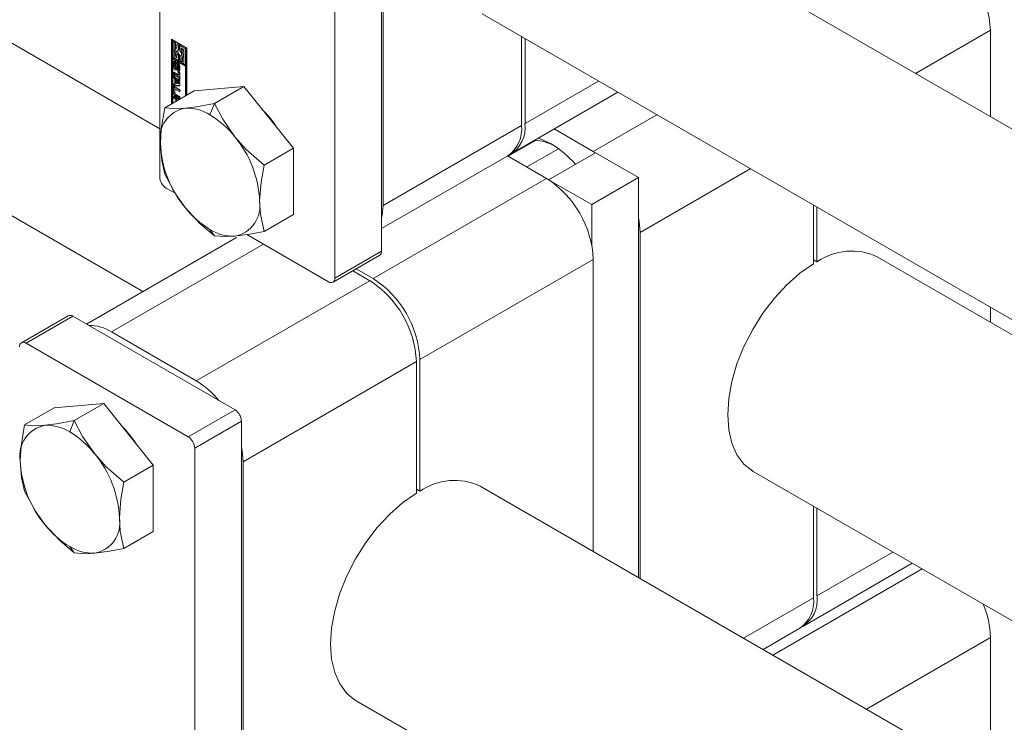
# Model space of a CAD drawing. Header units: millimetres. Extents: x 450 to 25135, y 150 to 17673.
# Tile 305 of 463: x 15699 to 15818, y 13410 to 13495. Entities that reach past the tile are written whole.
import ezdxf

# ---------------------------------------------------------------- set-up
doc = ezdxf.new("R2010")
doc.units = ezdxf.units.MM
doc.linetypes.add('SLD-Centrada-doble', pattern=[12.7, 6.35, -1.27, 1.27, -1.27, 1.27, -1.27])
doc.linetypes.add('SLD-Continua', pattern=[0])
doc.layers.add('COTAS', color=1, linetype='SLD-Continua')

msp = doc.modelspace()

# ---------------------------------------------------------------- linework, layer by layer
at = {"color": 7, "linetype": 'SLD-Continua', "lineweight": 18, "ltscale": 30}
for p, q in [((15713.65, 13462.06), (15510.34, 13579.4)), ((15591.51, 13553.42), (15715.68, 13481.75)), ((17319.05, 12615.88), (15764.7, 13512.97)), ((15754.7, 13495.65), (17308.79, 12598.72)), ((17275.45, 12616.18), (15802.55, 13466.25)), ((15787.55, 13440.27), (17261.09, 12589.82)), ((17227.37, 12588.43), (15754.47, 13438.5)), ((15739.47, 13412.52), (17213.01, 12562.07))]:
    msp.add_line(p, q, dxfattribs=at)
at = {"layer": 'COTAS', "linetype": 'SLD-Continua', "lineweight": 18, "ltscale": 30}
for p, q in [((15715.68, 13531.28), (15715.68, 13475.92)), ((15742.55, 13466.94), (15742.55, 13522.31)), ((15736.89, 13519.04), (15736.89, 13463.67)), ((15742.73, 13516.57), (15742.73, 13472.47)), ((15759.48, 13482.14), (15759.48, 13492.89)), ((15816.27, 13493.68), (15816.27, 13483.21)), ((15717.09, 13492.58), (15718.95, 13491.5)), ((15717.09, 13484.74), (15717.09, 13492.58)), ((15717.24, 13492.49), (15717.24, 13484.83)), ((15717.41, 13492.35), (15717.27, 13492.27)), ((15717.27, 13492.27), (15717.27, 13490.39)), ((15717.44, 13492.17), (15717.27, 13492.27)), ((15717.59, 13492.25), (15717.41, 13492.35)), ((15717.59, 13492.25), (15717.44, 13492.17)), ((15717.44, 13490.49), (15717.44, 13492.17)), ((15717.59, 13491.37), (15717.59, 13492.25)), ((15717.76, 13491.53), (15717.68, 13491.48)), ((15717.9, 13492.07), (15717.76, 13491.99)), ((15717.76, 13491.99), (15717.76, 13491.51)), ((15717.93, 13491.89), (15717.76, 13491.99)), ((15718.08, 13491.97), (15717.9, 13492.07)), ((15718.08, 13491.97), (15717.93, 13491.89)), ((15717.93, 13491.28), (15717.93, 13491.89)), ((15718.08, 13491.36), (15718.08, 13491.97)), ((15718.25, 13491.87), (15718.11, 13491.79)), ((15718.78, 13491.4), (15718.11, 13491.79)), ((15718.11, 13491.79), (15718.11, 13491.18)), ((15718.92, 13491.48), (15718.25, 13491.87)), ((15718.28, 13491.48), (15718.6, 13491.3)), ((15718.28, 13491.21), (15718.28, 13491.48)), ((15718.92, 13491.48), (15718.78, 13491.4)), ((15718.92, 13489.61), (15718.92, 13491.48)), ((15718.95, 13491.5), (15718.95, 13485.81)), ((15759.91, 13492.65), (15759.91, 13482.39)), ((15717.27, 13490.39), (15717.93, 13490.01)), ((15717.59, 13490.58), (15717.44, 13490.49)), ((15717.76, 13490.31), (15717.44, 13490.49)), ((15717.59, 13490.58), (15717.59, 13490.93)), ((15717.76, 13490.48), (15717.59, 13490.58)), ((15717.76, 13490.59), (15717.76, 13490.31)), ((15718.08, 13491.36), (15717.93, 13491.28)), ((15718.08, 13490.7), (15717.93, 13490.62)), ((15717.93, 13490.01), (15717.93, 13490.62)), ((15718.08, 13490.09), (15718.08, 13490.7)), ((15718.25, 13490.6), (15718.11, 13490.52)), ((15718.11, 13490.52), (15718.11, 13489.91)), ((15718.29, 13490.59), (15718.25, 13490.6)), ((15718.43, 13491.29), (15718.28, 13491.21)), ((15718.36, 13490.31), (15718.5, 13490.39)), ((15718.43, 13491.29), (15718.43, 13491.4)), ((15718.43, 13489.89), (15718.43, 13490.35)), ((15718.6, 13491.3), (15718.6, 13489.62)), ((15718.78, 13489.52), (15718.78, 13491.4)), ((15717.27, 13490.19), (15717.41, 13490.27)), ((15718.78, 13489.32), (15717.27, 13490.19)), ((15717.27, 13490.19), (15717.27, 13484.84)), ((15717.34, 13489.29), (15717.34, 13489.79)), ((15718.92, 13489.4), (15717.41, 13490.27)), ((15717.48, 13489.37), (15717.48, 13489.87)), ((15717.53, 13489.64), (15717.53, 13489.21)), ((15717.58, 13489.73), (15717.56, 13489.71)), ((15717.58, 13489.72), (15717.57, 13489.71)), ((15717.58, 13489.92), (15717.58, 13489.71)), ((15717.58, 13489.71), (15717.58, 13489.71)), ((15717.58, 13489.71), (15717.58, 13489.71)), ((15717.6, 13489.09), (15717.75, 13489.17)), ((15717.75, 13489.17), (15717.6, 13489.09)), ((15717.63, 13489.15), (15717.64, 13489.62)), ((15717.77, 13489.23), (15717.63, 13489.15)), ((15717.78, 13489.7), (15717.64, 13489.62)), ((15717.75, 13489.17), (15717.75, 13489.17)), ((15717.77, 13489.23), (15717.78, 13489.7)), ((15717.81, 13489.49), (15717.8, 13489.01)), ((15717.98, 13489.63), (15717.84, 13489.55)), ((15717.98, 13489.63), (15717.84, 13489.55)), ((15718, 13489.63), (15717.86, 13489.55)), ((15718.02, 13489.6), (15717.89, 13489.52)), ((15718.04, 13489.56), (15717.9, 13489.48)), ((15717.91, 13489), (15717.91, 13489.43)), ((15718.08, 13490.09), (15717.93, 13490.01)), ((15718.05, 13489.08), (15718.05, 13489.52)), ((15718.1, 13489.36), (15718.1, 13488.85)), ((15718.11, 13489.91), (15718.28, 13489.81)), ((15718.28, 13489.81), (15718.28, 13490.29)), ((15718.43, 13489.89), (15718.28, 13489.81)), ((15718.6, 13489.62), (15718.78, 13489.52)), ((15718.92, 13489.61), (15718.78, 13489.52)), ((15718.92, 13489.4), (15718.78, 13489.32)), ((15718.78, 13485.71), (15718.78, 13489.32)), ((15718.92, 13485.8), (15718.92, 13489.4)), ((15717.37, 13488.58), (15717.92, 13488.26)), ((15717.37, 13488.3), (15717.37, 13488.58)), ((15717.51, 13488.38), (15717.37, 13488.3)), ((15717.92, 13487.98), (15717.37, 13488.3)), ((15717.37, 13488.19), (15718.1, 13487.32)), ((15717.37, 13487.89), (15717.37, 13488.19)), ((15717.51, 13487.97), (15717.37, 13487.89)), ((15717.51, 13488.38), (15717.51, 13488.49)), ((15718.06, 13488.06), (15717.51, 13488.38)), ((15717.51, 13487.97), (15717.51, 13488.02)), ((15717.63, 13487.83), (15717.51, 13487.97)), ((15717.86, 13488.73), (15717.86, 13488.94)), ((15718, 13488.81), (15717.86, 13488.73)), ((15717.88, 13488.93), (15718.03, 13489.02)), ((15718.05, 13489.05), (15717.9, 13488.97)), ((15718.04, 13489.03), (15717.9, 13488.95)), ((15717.92, 13488.63), (15718.1, 13488.53)), ((15717.92, 13488.26), (15717.92, 13488.63)), ((15718.06, 13488.34), (15717.92, 13488.26)), ((15718.06, 13488.06), (15717.92, 13487.98)), ((15717.92, 13487.61), (15717.92, 13487.98)), ((15718, 13489), (15718, 13488.81)), ((15718.06, 13488.34), (15718.06, 13488.55)), ((15718.06, 13487.69), (15718.06, 13488.06)), ((15718.1, 13488.53), (15718.1, 13487.5)), ((15717.49, 13487.75), (15717.37, 13487.89)), ((15717.37, 13487.18), (15717.49, 13487.19)), ((15717.37, 13486.89), (15717.37, 13487.18)), ((15717.51, 13486.97), (15717.37, 13486.89)), ((15718.1, 13486.92), (15717.37, 13486.89)), ((15717.63, 13487.83), (15717.49, 13487.75)), ((15717.49, 13487.19), (15717.49, 13487.75)), ((15717.63, 13487.27), (15717.49, 13487.19)), ((15717.49, 13486.15), (15717.49, 13486.74)), ((15717.51, 13486.97), (15717.51, 13487.2)), ((15718.1, 13486.99), (15717.51, 13486.97)), ((15717.57, 13486.79), (15718.1, 13486.48)), ((15717.63, 13487.27), (15717.63, 13487.83)), ((15717.79, 13487.64), (15717.65, 13487.56)), ((15717.65, 13487.56), (15717.65, 13487.19)), ((15717.94, 13487.21), (15717.65, 13487.56)), ((15717.65, 13487.19), (15717.94, 13487.21)), ((15718.08, 13487.29), (15717.79, 13487.64)), ((15718.06, 13487.69), (15717.92, 13487.61)), ((15718.1, 13487.5), (15717.92, 13487.61)), ((15718.08, 13487.29), (15717.94, 13487.21)), ((15718.1, 13487.67), (15718.06, 13487.69)), ((15718.1, 13487.32), (15718.1, 13486.92)), ((15725.86, 13486.87), (15719.85, 13486.34)), ((15725.86, 13486.87), (15722.3, 13484.82)), ((15731.87, 13479.4), (15725.86, 13486.87)), ((15719.85, 13486.34), (15716.29, 13484.28)), ((15717.34, 13486.07), (15717.34, 13486.66)), ((15717.37, 13485.7), (15718.06, 13485.3)), ((15717.37, 13485.43), (15717.37, 13485.7)), ((15717.51, 13485.51), (15717.51, 13485.62)), ((15717.52, 13486.45), (15717.52, 13486.06)), ((15717.69, 13486.58), (15717.55, 13486.5)), ((15718.1, 13485.37), (15717.57, 13485.68)), ((15718.1, 13486.21), (15717.6, 13486.5)), ((15717.6, 13485.94), (15718.1, 13485.65)), ((15718.1, 13485.54), (15717.71, 13485.76)), ((15718.1, 13486.37), (15717.74, 13486.58)), ((15718.1, 13486.48), (15718.1, 13486.21)), ((15718.1, 13485.65), (15718.1, 13485.37)), ((15758.25, 13478.72), (15771.14, 13486.16)), ((15717.51, 13485.51), (15717.37, 13485.43)), ((15717.62, 13485.28), (15717.37, 13485.43)), ((15717.76, 13485.36), (15717.51, 13485.51)), ((15717.76, 13485.36), (15717.62, 13485.28)), ((15717.62, 13485.05), (15717.62, 13485.28)), ((15717.76, 13485.13), (15717.76, 13485.36)), ((15717.94, 13485.26), (15717.8, 13485.18)), ((15717.82, 13485.16), (15717.8, 13485.18)), ((15717.8, 13485.18), (15717.8, 13485.15)), ((15717.96, 13485.25), (15717.94, 13485.26)), ((15768.18, 13478.99), (15763.45, 13481.72)), ((15761.24, 13480.35), (15757.88, 13478.41)), ((15731.87, 13479.4), (15728.31, 13477.34)), ((15731.87, 13471.38), (15731.87, 13479.4)), ((15742.55, 13469.66), (15757.83, 13478.48)), ((15757.79, 13478.46), (15762.53, 13475.73)), ((15757.99, 13478.58), (15757.92, 13478.44)), ((15760.12, 13477.12), (15763.95, 13479.33)), ((15762.77, 13475.58), (15768.43, 13478.85)), ((15768.18, 13478.99), (15768.42, 13478.85)), ((15773.66, 13475.83), (15768.43, 13478.85)), ((15762.77, 13475.58), (15762.77, 13475.58)), ((15762.77, 13475.58), (15768.01, 13472.56)), ((15768.01, 13472.56), (15773.66, 13475.83)), ((15773.66, 13427.42), (15773.66, 13475.83)), ((15716.46, 13474.57), (15717.54, 13473.94)), ((15768.01, 13472.56), (15768.01, 13467.65)), ((15794.84, 13465.39), (15794.84, 13472.48)), ((15731.87, 13471.38), (15728.31, 13469.32)), ((15795.26, 13472.24), (15795.26, 13465.63)), ((15726.21, 13468.94), (15736.11, 13463.22)), ((15773.84, 13469.19), (15773.84, 13427.32)), ((15724.97, 13468.59), (15706.8, 13458.1)), ((15736.66, 13463.17), (15742.32, 13466.43)), ((15768.18, 13465.93), (15768.18, 13430.59)), ((15794.84, 13465.88), (15795.26, 13465.63)), ((15741.1, 13463.36), (15739.05, 13464.54)), ((15739.47, 13464.79), (15741.52, 13463.61)), ((15816.27, 13460.12), (15816.27, 13458.34)), ((15704.59, 13459.11), (15698.94, 13455.84)), ((15724.8, 13447.71), (15705.14, 13459.06)), ((15720.1, 13451.24), (15709.85, 13457.16)), ((15699.49, 13455.79), (15719.14, 13444.45)), ((15746.76, 13437.64), (15746.76, 13453.56)), ((15747.18, 13453.81), (15747.18, 13437.88)), ((15702.88, 13447.96), (15699.32, 13445.9)), ((15708.89, 13448.5), (15702.88, 13447.96)), ((15708.89, 13448.5), (15705.33, 13446.44)), ((15714.9, 13441.02), (15708.89, 13448.5)), ((15725.58, 13380.38), (15725.58, 13446.36)), ((15719.92, 13443.1), (15719.92, 13377.11)), ((15725.76, 13441.44), (15725.76, 13385.09)), ((15714.9, 13441.02), (15711.34, 13438.96)), ((15714.9, 13433.01), (15714.9, 13441.02)), ((15746.76, 13438.13), (15747.18, 13437.88)), ((15794.84, 13424.97), (15794.84, 13436.07)), ((15795.26, 13435.82), (15795.26, 13425.21)), ((15714.9, 13433.01), (15711.34, 13430.95)), ((15793.61, 13421.55), (15806.8, 13429.16)), ((15788.73, 13418.73), (15793.18, 13421.3)), ((15816.27, 13420.18), (15816.27, 13402.84))]:
    msp.add_line(p, q, dxfattribs=at)
at = {"layer": 'COTAS', "linetype": 'SLD-Centrada-doble', "lineweight": 18, "ltscale": 30}
for p, q in [((15816.27, 13493.68), (15807.2, 13488.45)), ((15717.48, 13489.87), (15717.34, 13489.79)), ((15717.48, 13489.37), (15717.34, 13489.29)), ((15717.76, 13489.19), (15717.62, 13489.11)), ((15718, 13489.63), (15717.86, 13489.55)), ((15718.05, 13489.52), (15717.91, 13489.43)), ((15717.57, 13488.89), (15717.71, 13488.97)), ((15717.87, 13488.72), (15718.01, 13488.8)), ((15718.05, 13489.08), (15717.91, 13489)), ((15717.49, 13486.74), (15717.34, 13486.66)), ((15768.8, 13487.52), (15759.91, 13482.39)), ((15717.49, 13486.15), (15717.34, 13486.07)), ((15717.71, 13485.76), (15717.57, 13485.68)), ((15717.74, 13486.58), (15717.6, 13486.5)), ((15722.3, 13484.82), (15721.76, 13483.43)), ((15768.18, 13478.99), (15775.87, 13483.43)), ((15742.73, 13472.47), (15759.48, 13482.14)), ((15773.84, 13469.19), (15787.19, 13476.9)), ((15762.53, 13475.73), (15741.52, 13463.61)), ((15721.76, 13469.55), (15722.3, 13468.79)), ((15709.85, 13457.16), (15728.23, 13467.77)), ((15736.89, 13463.67), (15742.55, 13466.94)), ((15768.18, 13465.93), (15747.18, 13453.81)), ((15720.1, 13451.24), (15741.1, 13463.36)), ((15699.49, 13455.79), (15705.14, 13459.06)), ((15725.76, 13441.44), (15746.76, 13453.56)), ((15719.14, 13444.45), (15724.8, 13447.71)), ((15705.33, 13446.44), (15704.79, 13445.06)), ((15719.92, 13443.1), (15725.58, 13446.36)), ((15704.79, 13431.17), (15705.33, 13430.41)), ((15804.46, 13430.52), (15795.26, 13425.21)), ((15808, 13428.47), (15789.92, 13418.04)), ((15786.38, 13420.08), (15794.84, 13424.97)), ((15816.27, 13420.18), (15801.24, 13411.51))]:
    msp.add_line(p, q, dxfattribs=at)
at = {"layer": 'COTAS', "linetype": 'SLD-Continua', "lineweight": 18, "ltscale": 30, "flags": 128}
for points in [[(15717.76, 13491.51), (15717.67, 13491.47), (15717.6, 13491.4), (15717.56, 13491.3), (15717.54, 13491.17), (15717.56, 13491.03), (15717.6, 13490.88), (15717.67, 13490.73), (15717.76, 13490.59)], [(15717.93, 13490.62), (15717.85, 13490.71), (15717.78, 13490.83), (15717.74, 13490.95), (15717.72, 13491.07), (15717.74, 13491.17), (15717.78, 13491.24), (15717.85, 13491.28), (15717.93, 13491.28)], [(15718.11, 13491.18), (15718.2, 13491.08), (15718.26, 13490.96), (15718.31, 13490.84), (15718.32, 13490.72), (15718.31, 13490.62), (15718.26, 13490.55), (15718.2, 13490.51), (15718.11, 13490.52)], [(15718.28, 13490.29), (15718.37, 13490.32), (15718.44, 13490.39), (15718.48, 13490.5), (15718.5, 13490.62), (15718.48, 13490.77), (15718.44, 13490.92), (15718.37, 13491.07), (15718.28, 13491.21)], [(15717.5, 13489.95), (15717.49, 13489.92), (15717.48, 13489.87)], [(15717.79, 13489.78), (15717.79, 13489.75), (15717.78, 13489.7)], [(15717.98, 13489.63), (15717.98, 13489.63), (15717.98, 13489.63)], [(15718.04, 13489.56), (15718.04, 13489.56), (15718.04, 13489.57)], [(15717.71, 13488.97), (15717.76, 13488.95), (15717.79, 13488.94)], [(15718.01, 13488.8), (15718.06, 13488.78), (15718.09, 13488.77)], [(15717.5, 13486.81), (15717.49, 13486.79), (15717.49, 13486.74)], [(15722.3, 13484.82), (15720.13, 13484.41), (15718.76, 13484.24)], [(15724.77, 13480.77), (15723.31, 13482.89), (15722.3, 13484.82)], [(15716.29, 13484.28), (15715.85, 13481.71), (15715.75, 13479.96)], [(15718.76, 13484.24), (15717.3, 13484.19), (15716.29, 13484.28)], [(15728.31, 13477.34), (15726.14, 13479.25), (15724.77, 13480.77)], [(15715.75, 13479.96), (15715.92, 13477.89), (15716.29, 13476.26)], [(15761.51, 13480.6), (15761.68, 13480.55), (15763.06, 13479.91)], [(15727.77, 13473.02), (15727.94, 13475.29), (15728.31, 13477.34)], [(15716.29, 13476.26), (15717.59, 13473.85), (15718.76, 13472.21)], [(15728.31, 13469.32), (15727.87, 13471.39), (15727.77, 13473.02)], [(15742.73, 13472.47), (15742.62, 13471.26), (15742.55, 13470.95)], [(15718.76, 13472.21), (15720.55, 13470.29), (15722.3, 13468.79)], [(15773.66, 13470.92), (15773.73, 13470.53), (15773.84, 13469.19)], [(15724.77, 13468.75), (15726.56, 13468.99), (15728.31, 13469.32)], [(15722.3, 13468.79), (15723.6, 13468.69), (15724.77, 13468.75)], [(15787.55, 13440.27), (15787.48, 13440.32), (15786.42, 13441.16), (15785.57, 13442.3), (15784.95, 13443.69), (15784.57, 13445.32), (15784.45, 13447.14), (15784.57, 13449.11), (15784.95, 13451.17), (15785.57, 13453.29), (15786.42, 13455.4), (15787.48, 13457.47), (15788.72, 13459.43), (15790.11, 13461.24), (15791.61, 13462.87), (15793.2, 13464.26), (15794.84, 13465.39)], [(15705.33, 13446.44), (15703.16, 13446.03), (15701.78, 13445.86)], [(15707.8, 13442.39), (15706.34, 13444.51), (15705.33, 13446.44)], [(15699.32, 13445.9), (15698.88, 13443.34), (15698.78, 13441.58)], [(15701.78, 13445.86), (15700.32, 13445.81), (15699.32, 13445.9)], [(15725.58, 13443.17), (15725.65, 13442.78), (15725.76, 13441.44)], [(15698.78, 13441.58), (15698.94, 13439.51), (15699.32, 13437.89)], [(15711.34, 13438.96), (15709.17, 13440.87), (15707.8, 13442.39)], [(15699.32, 13437.89), (15700.62, 13435.48), (15701.78, 13433.84)], [(15710.8, 13434.65), (15710.97, 13436.91), (15711.34, 13438.96)], [(15739.47, 13412.52), (15739.39, 13412.57), (15738.34, 13413.41), (15737.49, 13414.55), (15736.87, 13415.94), (15736.49, 13417.57), (15736.36, 13419.39), (15736.49, 13421.36), (15736.87, 13423.42), (15737.49, 13425.54), (15738.34, 13427.65), (15739.39, 13429.71), (15740.63, 13431.68), (15742.02, 13433.49), (15743.53, 13435.12), (15745.12, 13436.51), (15746.76, 13437.64)], [(15711.34, 13430.95), (15710.9, 13433.01), (15710.8, 13434.65)], [(15701.78, 13433.84), (15703.58, 13431.91), (15705.33, 13430.41)], [(15707.8, 13430.37), (15709.59, 13430.61), (15711.34, 13430.95)], [(15705.33, 13430.41), (15706.63, 13430.31), (15707.8, 13430.37)]]:
    msp.add_lwpolyline(points, dxfattribs=at)
at = {"layer": 'COTAS', "linetype": 'SLD-Continua', "lineweight": 18, "ltscale": 900}
for centre, radius, start, end in [((15803.98, 13493.12), 12.29, 2.6023, 57.3977), ((15718.41, 13491.12), 0.539, 162.4672, 232.2024), ((15717.52, 13490.61), 1.14, 17.6216, 36.8572), ((15718.37, 13490.61), 0.252, 300.8342, 334.9858), ((15717.48, 13489.81), 0.142, 50.815, 189.2203), ((15717.84, 13489.31), 0.5, 182.6023, 237.3977), ((15717.95, 13489.38), 0.462, 181.8482, 208.3744), ((15717.68, 13489.65), 0.15, 166.7736, 180.4307), ((15717.75, 13489.21), 0.213, 180.6019, 195.822), ((15717.6, 13489.67), 0.0626, 140.0849, 167.5269), ((15717.69, 13489.2), 0.153, 195.0336, 213.491), ((15717.57, 13489.69), 0.0236, 95.0101, 138.5257), ((15717.61, 13489.15), 0.0616, 213.0727, 238.4452), ((15717.41, 13489.65), 0.317, 57.8294, 59.9969), ((15717.57, 13489.69), 0.0274, 60.0939, 89.7327), ((15717.58, 13489.13), 0.0436, 303.5095, 336.9901), ((15717.51, 13489.16), 0.125, 337.0637, 357.0949), ((15717.78, 13489.64), 0.142, 50.8734, 189.578), ((15717.72, 13489.21), 0.0436, 303.5095, 336.9901), ((15717.65, 13489.24), 0.125, 337.0637, 357.0949), ((15717.99, 13489.48), 0.178, 170.9141, 178.9454), ((15717.85, 13489.52), 0.0335, 114.5836, 153.9137), ((15717.91, 13489.49), 0.093, 153.2323, 170.3732), ((15717.85, 13489.53), 0.0231, 54.9572, 110.7175), ((15717.83, 13489.49), 0.067, 24.2422, 57.3858), ((15717.84, 13489.51), 0.0431, 58.384, 60.0022), ((15717.6, 13489.33), 0.5, 2.6023, 57.3977), ((15717.73, 13489.44), 0.176, 11.4309, 26.732), ((15717.71, 13489.43), 0.202, 0.3672, 12.2359), ((15717.99, 13489.61), 0.0224, 58.3619, 111.0801), ((15717.85, 13489.51), 0.202, 0.3672, 12.2359), ((15717.66, 13489), 0.141, 230.4968, 7.1507), ((15717.59, 13489.11), 0.0218, 233.6925, 298.769), ((15717.95, 13489.35), 0.45, 215.4867, 238.3314), ((15717.87, 13488.96), 0.0258, 236.8556, 278.2009), ((15718.03, 13488.99), 0.318, 237.5394, 239.9935), ((15717.96, 13488.83), 0.142, 230.815, 9.2203), ((15717.87, 13488.96), 0.026, 281.1806, 333.613), ((15717.75, 13489), 0.154, 348.7277, 0.3147), ((15717.83, 13488.98), 0.0708, 328.7136, 350.449), ((15718.17, 13489.08), 0.318, 237.5394, 239.9935), ((15718.01, 13489.04), 0.027, 300.6201, 333.0958), ((15717.98, 13489.06), 0.0708, 328.7136, 350.449), ((15717.9, 13489.08), 0.154, 348.7277, 0.3147), ((15717.48, 13486.68), 0.14, 50.815, 189.2203), ((15717.84, 13486.09), 0.492, 182.6023, 237.3977), ((15717.98, 13486.17), 0.492, 182.6023, 237.3977), ((15717.57, 13486.46), 0.0448, 50.815, 189.2203), ((15717.68, 13486.07), 0.158, 182.6023, 237.3977), ((15717.71, 13486.53), 0.0516, 54.3909, 114.3073), ((15719.44, 13480.56), 3.74, 100.5633, 189.2501), ((15718.97, 13479.03), 5.21, 57.6568, 92.371), ((15716.05, 13473.96), 11.06, 37.9797, 58.8998), ((15719.27, 13475.14), 12.56, 32.7358, 45.461), ((15755.56, 13481.71), 3.95, 305.0092, 6.2982), ((15756.19, 13481.88), 3.75, 298.7962, 7.7584), ((15714.74, 13472.42), 13.05, 2.6376, 39.7722), ((15728.78, 13480.56), 13.05, 182.6376, 219.7722), ((15760.77, 13474.9), 5.47, 61.0006, 86.5932), ((15756.46, 13468.96), 12.79, 41.6561, 58.9436), ((15717.37, 13475.99), 1.69, 182.6023, 237.3977), ((15755.9, 13465.37), 12.29, 2.6023, 57.3977), ((15724.08, 13472.42), 3.74, 280.5633, 9.2501), ((15727.47, 13479.02), 11.06, 217.9797, 238.8998), ((15724.55, 13473.96), 5.21, 237.6568, 272.371), ((15742.01, 13466.88), 0.542, 305.0092, 6.2982), ((15799.45, 13459.6), 7.35, 65.0273, 124.7307), ((15736.42, 13463.6), 0.48, 230.815, 9.2203), ((15734.48, 13453.01), 12.29, 2.6023, 57.3977), ((15734.9, 13453.25), 12.29, 2.6023, 57.3977), ((15704.82, 13458.61), 0.553, 54.3909, 114.3073), ((15707.23, 13453.06), 4.87, 57.4354, 91.3917), ((15699.18, 13455.42), 0.48, 50.815, 189.2203), ((15714.68, 13442.28), 10.47, 38.794, 58.812), ((15723.89, 13446.29), 1.69, 2.6023, 57.3977), ((15702.47, 13442.18), 3.74, 100.5633, 189.2501), ((15702, 13440.65), 5.21, 57.6568, 92.371), ((15699.08, 13435.58), 11.06, 37.9797, 58.8998), ((15702.3, 13436.76), 12.56, 32.7358, 45.461), ((15718.23, 13443.02), 1.69, 2.6023, 57.3977), ((15711.81, 13442.18), 13.05, 182.6376, 219.7722), ((15697.77, 13434.05), 13.05, 2.6376, 39.7722), ((15751.37, 13431.84), 7.35, 65.0273, 124.7307), ((15707.11, 13434.04), 3.74, 280.5633, 9.2501), ((15710.5, 13440.64), 11.06, 217.9797, 238.8998), ((15707.58, 13435.58), 5.21, 237.6568, 272.371), ((15790.92, 13424.53), 3.95, 305.0092, 6.2982), ((15791.54, 13424.71), 3.76, 299.482, 7.6956), ((15805.6, 13419.94), 10.67, 1.2975, 23.6073)]:
    msp.add_arc(centre, radius, start, end, dxfattribs=at)

doc.saveas('drawing.dxf')
